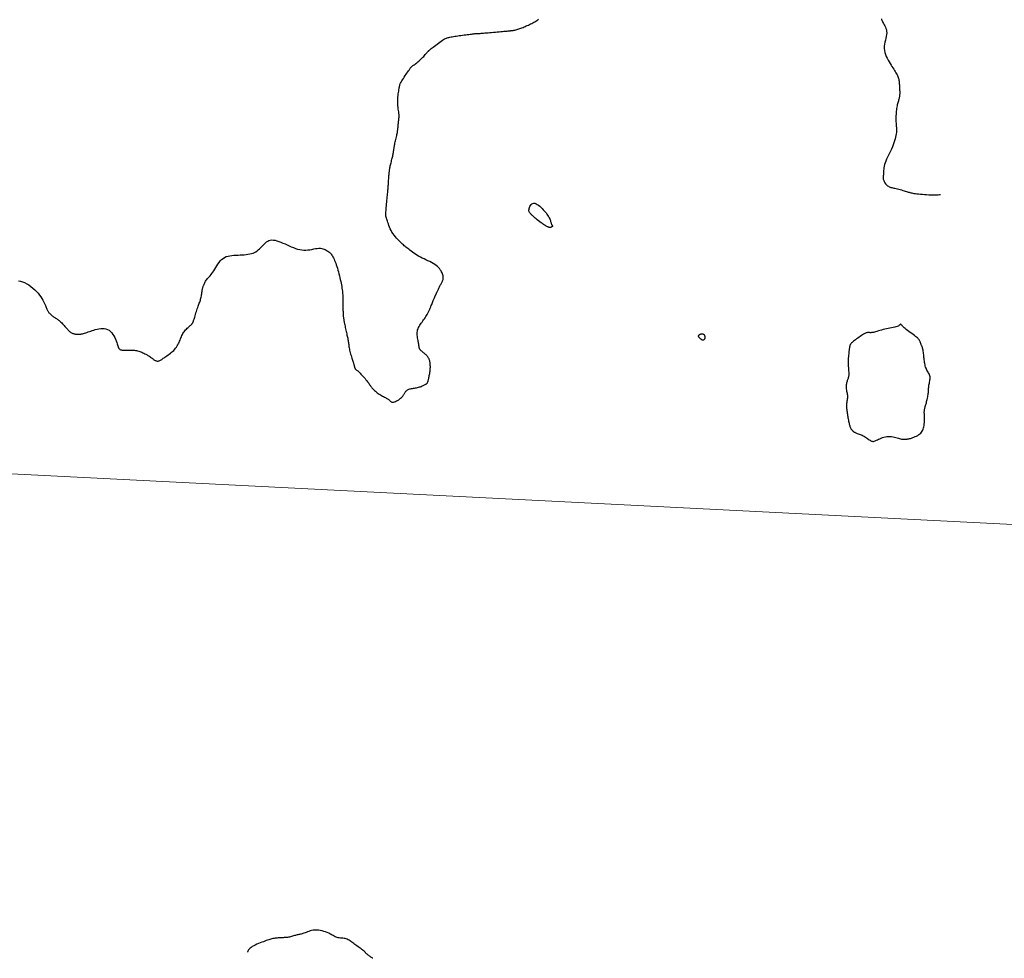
# Model space of a CAD drawing. Header units: millimetres. Extents: x 32690613 to 32693367, y 5343692 to 5344708.
# Tile 616 of 656: x 32692741 to 32692801, y 5344434 to 5344490. Entities that reach past the tile are written whole.
import ezdxf

# ---------------------------------------------------------------- set-up
doc = ezdxf.new("R2010")
doc.units = ezdxf.units.MM
doc.header["$LTSCALE"] = 20
doc.layers.get('0').update_dxf_attribs({"lineweight": 18})
doc.layers.get('Defpoints').update_dxf_attribs({"color": 11, "lineweight": 18})
doc.layers.add('02-DGM_HL_491.50', color=72, linetype='Continuous')
doc.layers.add('02-DGM_HL_492.00', color=82, linetype='Continuous')

# ---------------------------------------------------------------- blocks, each defined once
blk = doc.blocks.new('A$C78070446')
blk.add_line((4469505.561, 5343027.116), (4470255.144, 5342959.865))

msp = doc.modelspace()

# ---------------------------------------------------------------- linework, layer by layer
at = {"layer": '02-DGM_HL_491.50', "elevation": 491.5, "flags": 128}
msp.add_lwpolyline([(32692793.768, 5344490.508), (32692793.786, 5344490.455), (32692793.808, 5344490.4), (32692793.835, 5344490.343), (32692793.866, 5344490.283), (32692793.902, 5344490.22), (32692793.94, 5344490.154), (32692793.978, 5344490.084), (32692794.014, 5344490.009), (32692794.046, 5344489.93), (32692794.071, 5344489.845), (32692794.086, 5344489.755), (32692794.091, 5344489.658), (32692794.082, 5344489.554), (32692794.063, 5344489.445), (32692794.038, 5344489.331), (32692794.01, 5344489.213), (32692793.983, 5344489.091), (32692793.96, 5344488.968), (32692793.946, 5344488.843), (32692793.944, 5344488.718), (32692793.956, 5344488.593), (32692793.982, 5344488.47), (32692794.019, 5344488.349), (32692794.065, 5344488.231), (32692794.118, 5344488.116), (32692794.176, 5344488.005), (32692794.236, 5344487.898), (32692794.297, 5344487.798), (32692794.356, 5344487.703), (32692794.413, 5344487.614), (32692794.467, 5344487.53), (32692794.519, 5344487.452), (32692794.567, 5344487.378), (32692794.611, 5344487.308), (32692794.652, 5344487.242), (32692794.688, 5344487.179), (32692794.719, 5344487.119), (32692794.746, 5344487.062), (32692794.769, 5344487.006), (32692794.788, 5344486.952), (32692794.805, 5344486.898), (32692794.818, 5344486.844), (32692794.829, 5344486.79), (32692794.839, 5344486.735), (32692794.846, 5344486.678), (32692794.853, 5344486.62), (32692794.858, 5344486.56), (32692794.862, 5344486.5), (32692794.866, 5344486.439), (32692794.869, 5344486.377), (32692794.872, 5344486.315), (32692794.874, 5344486.252), (32692794.876, 5344486.19), (32692794.879, 5344486.128), (32692794.88, 5344486.066), (32692794.88, 5344486.006), (32692794.879, 5344485.947), (32692794.877, 5344485.889), (32692794.872, 5344485.833), (32692794.865, 5344485.779), (32692794.855, 5344485.728), (32692794.843, 5344485.678), (32692794.829, 5344485.629), (32692794.814, 5344485.579), (32692794.798, 5344485.528), (32692794.781, 5344485.475), (32692794.764, 5344485.419), (32692794.748, 5344485.358), (32692794.732, 5344485.292), (32692794.717, 5344485.222), (32692794.703, 5344485.147), (32692794.69, 5344485.068), (32692794.679, 5344484.985), (32692794.67, 5344484.9), (32692794.662, 5344484.811), (32692794.656, 5344484.72), (32692794.652, 5344484.628), (32692794.651, 5344484.534), (32692794.65, 5344484.442), (32692794.652, 5344484.352), (32692794.655, 5344484.266), (32692794.659, 5344484.184), (32692794.663, 5344484.109), (32692794.669, 5344484.043), (32692794.674, 5344483.985), (32692794.68, 5344483.933), (32692794.685, 5344483.886), (32692794.688, 5344483.839), (32692794.69, 5344483.791), (32692794.689, 5344483.738), (32692794.685, 5344483.679), (32692794.677, 5344483.609), (32692794.665, 5344483.528), (32692794.649, 5344483.435), (32692794.628, 5344483.333), (32692794.602, 5344483.223), (32692794.571, 5344483.106), (32692794.534, 5344482.984), (32692794.491, 5344482.86), (32692794.442, 5344482.733), (32692794.386, 5344482.606), (32692794.327, 5344482.479), (32692794.265, 5344482.354), (32692794.203, 5344482.23), (32692794.142, 5344482.109), (32692794.086, 5344481.992), (32692794.035, 5344481.878), (32692793.993, 5344481.77), (32692793.96, 5344481.667), (32692793.936, 5344481.57), (32692793.919, 5344481.478), (32692793.909, 5344481.391), (32692793.902, 5344481.31), (32692793.898, 5344481.235), (32692793.896, 5344481.164), (32692793.894, 5344481.099), (32692793.891, 5344481.039), (32692793.887, 5344480.983), (32692793.883, 5344480.931), (32692793.881, 5344480.881), (32692793.882, 5344480.834), (32692793.886, 5344480.787), (32692793.894, 5344480.741), (32692793.908, 5344480.695), (32692793.928, 5344480.647), (32692793.953, 5344480.599), (32692793.984, 5344480.552), (32692794.019, 5344480.506), (32692794.058, 5344480.462), (32692794.101, 5344480.421), (32692794.146, 5344480.384), (32692794.193, 5344480.352), (32692794.242, 5344480.325), (32692794.293, 5344480.303), (32692794.346, 5344480.285), (32692794.402, 5344480.269), (32692794.461, 5344480.254), (32692794.524, 5344480.24), (32692794.592, 5344480.226), (32692794.663, 5344480.21), (32692794.74, 5344480.191), (32692794.82, 5344480.171), (32692794.902, 5344480.149), (32692794.985, 5344480.126), (32692795.066, 5344480.103), (32692795.143, 5344480.08), (32692795.217, 5344480.058), (32692795.284, 5344480.037), (32692795.344, 5344480.018), (32692795.398, 5344480.001), (32692795.449, 5344479.985), (32692795.5, 5344479.971), (32692795.553, 5344479.957), (32692795.61, 5344479.944), (32692795.674, 5344479.931), (32692795.747, 5344479.919), (32692795.831, 5344479.906), (32692795.926, 5344479.894), (32692796.03, 5344479.882), (32692796.142, 5344479.871), (32692796.26, 5344479.861), (32692796.383, 5344479.852), (32692796.511, 5344479.845), (32692796.641, 5344479.84), (32692796.771, 5344479.837), (32692796.899, 5344479.837), (32692797.019, 5344479.837), (32692797.128, 5344479.838), (32692797.22, 5344479.84), (32692797.291, 5344479.842), (32692797.337, 5344479.844), (32692797.354, 5344479.844)], dxfattribs=at)
msp.add_lwpolyline([(32692773.602, 5344477.859), (32692773.585, 5344477.864), (32692773.565, 5344477.871), (32692773.542, 5344477.88), (32692773.514, 5344477.893), (32692773.48, 5344477.909), (32692773.44, 5344477.931), (32692773.392, 5344477.96), (32692773.336, 5344477.995), (32692773.272, 5344478.038), (32692773.201, 5344478.087), (32692773.125, 5344478.141), (32692773.047, 5344478.198), (32692772.97, 5344478.256), (32692772.894, 5344478.314), (32692772.824, 5344478.37), (32692772.76, 5344478.422), (32692772.705, 5344478.469), (32692772.659, 5344478.511), (32692772.619, 5344478.55), (32692772.585, 5344478.584), (32692772.556, 5344478.615), (32692772.531, 5344478.644), (32692772.507, 5344478.67), (32692772.485, 5344478.695), (32692772.464, 5344478.719), (32692772.443, 5344478.742), (32692772.424, 5344478.768), (32692772.409, 5344478.795), (32692772.396, 5344478.826), (32692772.389, 5344478.862), (32692772.387, 5344478.904), (32692772.392, 5344478.952), (32692772.404, 5344479.008), (32692772.423, 5344479.069), (32692772.45, 5344479.13), (32692772.483, 5344479.189), (32692772.524, 5344479.241), (32692772.571, 5344479.284), (32692772.624, 5344479.313), (32692772.683, 5344479.325), (32692772.748, 5344479.318), (32692772.818, 5344479.293), (32692772.891, 5344479.253), (32692772.966, 5344479.201), (32692773.041, 5344479.14), (32692773.115, 5344479.072), (32692773.187, 5344479.002), (32692773.255, 5344478.93), (32692773.317, 5344478.861), (32692773.375, 5344478.794), (32692773.427, 5344478.729), (32692773.475, 5344478.666), (32692773.518, 5344478.605), (32692773.556, 5344478.545), (32692773.59, 5344478.486), (32692773.62, 5344478.428), (32692773.645, 5344478.372), (32692773.667, 5344478.317), (32692773.686, 5344478.264), (32692773.703, 5344478.214), (32692773.717, 5344478.167), (32692773.73, 5344478.125), (32692773.742, 5344478.086), (32692773.754, 5344478.052), (32692773.765, 5344478.024), (32692773.777, 5344478.001), (32692773.787, 5344477.982), (32692773.797, 5344477.967), (32692773.805, 5344477.954), (32692773.81, 5344477.944), (32692773.814, 5344477.935), (32692773.814, 5344477.927), (32692773.812, 5344477.92), (32692773.806, 5344477.913), (32692773.799, 5344477.905), (32692773.789, 5344477.898), (32692773.779, 5344477.892), (32692773.768, 5344477.885), (32692773.757, 5344477.879), (32692773.746, 5344477.873), (32692773.737, 5344477.867), (32692773.728, 5344477.861), (32692773.72, 5344477.856), (32692773.712, 5344477.851), (32692773.705, 5344477.847), (32692773.698, 5344477.843), (32692773.691, 5344477.841), (32692773.684, 5344477.839), (32692773.677, 5344477.839), (32692773.67, 5344477.839), (32692773.661, 5344477.841), (32692773.652, 5344477.843), (32692773.642, 5344477.846), (32692773.63, 5344477.85), (32692773.617, 5344477.854)], close=True, dxfattribs=at)
at = {"layer": '02-DGM_HL_492.00', "elevation": 492, "flags": 128}
for points in [[(32692741.413, 5344474.616), (32692741.539, 5344474.591), (32692741.665, 5344474.554), (32692741.792, 5344474.504), (32692741.92, 5344474.439), (32692742.046, 5344474.361), (32692742.17, 5344474.272), (32692742.29, 5344474.175), (32692742.404, 5344474.071), (32692742.511, 5344473.964), (32692742.61, 5344473.855), (32692742.698, 5344473.747), (32692742.774, 5344473.643), (32692742.84, 5344473.543), (32692742.896, 5344473.447), (32692742.944, 5344473.356), (32692742.984, 5344473.27), (32692743.018, 5344473.191), (32692743.047, 5344473.119), (32692743.072, 5344473.053), (32692743.094, 5344472.995), (32692743.114, 5344472.944), (32692743.133, 5344472.898), (32692743.151, 5344472.856), (32692743.17, 5344472.818), (32692743.19, 5344472.782), (32692743.213, 5344472.747), (32692743.238, 5344472.712), (32692743.268, 5344472.676), (32692743.3, 5344472.64), (32692743.336, 5344472.603), (32692743.374, 5344472.566), (32692743.414, 5344472.531), (32692743.456, 5344472.496), (32692743.498, 5344472.463), (32692743.541, 5344472.432), (32692743.584, 5344472.404), (32692743.627, 5344472.377), (32692743.67, 5344472.351), (32692743.714, 5344472.324), (32692743.758, 5344472.296), (32692743.803, 5344472.266), (32692743.848, 5344472.233), (32692743.895, 5344472.196), (32692743.943, 5344472.154), (32692743.992, 5344472.107), (32692744.041, 5344472.057), (32692744.09, 5344472.005), (32692744.139, 5344471.952), (32692744.187, 5344471.898), (32692744.233, 5344471.845), (32692744.278, 5344471.794), (32692744.32, 5344471.745), (32692744.361, 5344471.698), (32692744.401, 5344471.655), (32692744.439, 5344471.614), (32692744.477, 5344471.576), (32692744.514, 5344471.542), (32692744.552, 5344471.511), (32692744.59, 5344471.484), (32692744.629, 5344471.461), (32692744.669, 5344471.441), (32692744.71, 5344471.424), (32692744.752, 5344471.41), (32692744.795, 5344471.399), (32692744.84, 5344471.39), (32692744.885, 5344471.383), (32692744.933, 5344471.379), (32692744.981, 5344471.375), (32692745.031, 5344471.374), (32692745.083, 5344471.374), (32692745.136, 5344471.377), (32692745.191, 5344471.383), (32692745.248, 5344471.391), (32692745.307, 5344471.403), (32692745.368, 5344471.418), (32692745.431, 5344471.436), (32692745.497, 5344471.458), (32692745.566, 5344471.482), (32692745.638, 5344471.509), (32692745.716, 5344471.537), (32692745.798, 5344471.567), (32692745.885, 5344471.597), (32692745.979, 5344471.627), (32692746.079, 5344471.658), (32692746.185, 5344471.685), (32692746.293, 5344471.708), (32692746.403, 5344471.723), (32692746.513, 5344471.729), (32692746.621, 5344471.723), (32692746.725, 5344471.702), (32692746.824, 5344471.665), (32692746.916, 5344471.61), (32692747.001, 5344471.539), (32692747.078, 5344471.456), (32692747.148, 5344471.363), (32692747.211, 5344471.265), (32692747.265, 5344471.164), (32692747.312, 5344471.064), (32692747.351, 5344470.969), (32692747.382, 5344470.88), (32692747.407, 5344470.799), (32692747.428, 5344470.725), (32692747.447, 5344470.66), (32692747.465, 5344470.602), (32692747.485, 5344470.552), (32692747.508, 5344470.51), (32692747.537, 5344470.476), (32692747.573, 5344470.449), (32692747.616, 5344470.43), (32692747.664, 5344470.417), (32692747.717, 5344470.41), (32692747.774, 5344470.406), (32692747.833, 5344470.405), (32692747.895, 5344470.406), (32692747.957, 5344470.409), (32692748.019, 5344470.411), (32692748.082, 5344470.413), (32692748.144, 5344470.414), (32692748.207, 5344470.415), (32692748.269, 5344470.414), (32692748.332, 5344470.411), (32692748.395, 5344470.407), (32692748.458, 5344470.4), (32692748.521, 5344470.391), (32692748.584, 5344470.379), (32692748.647, 5344470.365), (32692748.71, 5344470.348), (32692748.773, 5344470.328), (32692748.837, 5344470.306), (32692748.9, 5344470.281), (32692748.964, 5344470.253), (32692749.027, 5344470.223), (32692749.091, 5344470.191), (32692749.153, 5344470.157), (32692749.214, 5344470.122), (32692749.273, 5344470.087), (32692749.329, 5344470.051), (32692749.383, 5344470.015), (32692749.433, 5344469.98), (32692749.479, 5344469.946), (32692749.522, 5344469.913), (32692749.562, 5344469.883), (32692749.6, 5344469.854), (32692749.635, 5344469.828), (32692749.669, 5344469.805), (32692749.701, 5344469.785), (32692749.733, 5344469.769), (32692749.765, 5344469.757), (32692749.797, 5344469.748), (32692749.829, 5344469.743), (32692749.861, 5344469.743), (32692749.894, 5344469.746), (32692749.927, 5344469.753), (32692749.962, 5344469.764), (32692749.997, 5344469.779), (32692750.033, 5344469.798), (32692750.072, 5344469.821), (32692750.112, 5344469.847), (32692750.155, 5344469.877), (32692750.201, 5344469.91), (32692750.25, 5344469.946), (32692750.304, 5344469.985), (32692750.363, 5344470.027), (32692750.426, 5344470.071), (32692750.493, 5344470.118), (32692750.562, 5344470.168), (32692750.632, 5344470.22), (32692750.702, 5344470.275), (32692750.77, 5344470.333), (32692750.836, 5344470.393), (32692750.896, 5344470.457), (32692750.951, 5344470.523), (32692751.001, 5344470.591), (32692751.046, 5344470.662), (32692751.087, 5344470.733), (32692751.124, 5344470.805), (32692751.158, 5344470.877), (32692751.189, 5344470.949), (32692751.219, 5344471.02), (32692751.247, 5344471.089), (32692751.274, 5344471.156), (32692751.301, 5344471.222), (32692751.329, 5344471.286), (32692751.359, 5344471.349), (32692751.391, 5344471.409), (32692751.427, 5344471.468), (32692751.466, 5344471.526), (32692751.51, 5344471.581), (32692751.557, 5344471.634), (32692751.606, 5344471.685), (32692751.656, 5344471.734), (32692751.706, 5344471.779), (32692751.753, 5344471.821), (32692751.797, 5344471.86), (32692751.837, 5344471.894), (32692751.871, 5344471.925), (32692751.9, 5344471.952), (32692751.924, 5344471.977), (32692751.944, 5344471.999), (32692751.961, 5344472.019), (32692751.975, 5344472.038), (32692751.987, 5344472.056), (32692751.997, 5344472.074), (32692752.006, 5344472.094), (32692752.015, 5344472.115), (32692752.024, 5344472.139), (32692752.034, 5344472.167), (32692752.044, 5344472.201), (32692752.057, 5344472.242), (32692752.071, 5344472.291), (32692752.088, 5344472.349), (32692752.108, 5344472.417), (32692752.13, 5344472.494), (32692752.155, 5344472.576), (32692752.181, 5344472.662), (32692752.208, 5344472.75), (32692752.235, 5344472.837), (32692752.263, 5344472.921), (32692752.29, 5344473), (32692752.317, 5344473.072), (32692752.342, 5344473.138), (32692752.366, 5344473.2), (32692752.389, 5344473.258), (32692752.411, 5344473.315), (32692752.431, 5344473.372), (32692752.45, 5344473.431), (32692752.468, 5344473.492), (32692752.483, 5344473.557), (32692752.498, 5344473.625), (32692752.511, 5344473.695), (32692752.523, 5344473.764), (32692752.534, 5344473.833), (32692752.544, 5344473.898), (32692752.553, 5344473.96), (32692752.562, 5344474.015), (32692752.571, 5344474.064), (32692752.579, 5344474.107), (32692752.587, 5344474.146), (32692752.596, 5344474.181), (32692752.606, 5344474.215), (32692752.616, 5344474.249), (32692752.628, 5344474.283), (32692752.641, 5344474.319), (32692752.656, 5344474.359), (32692752.674, 5344474.402), (32692752.693, 5344474.448), (32692752.716, 5344474.496), (32692752.743, 5344474.545), (32692752.772, 5344474.596), (32692752.807, 5344474.648), (32692752.845, 5344474.701), (32692752.888, 5344474.753), (32692752.936, 5344474.807), (32692752.987, 5344474.863), (32692753.041, 5344474.923), (32692753.097, 5344474.987), (32692753.155, 5344475.057), (32692753.214, 5344475.134), (32692753.273, 5344475.22), (32692753.332, 5344475.314), (32692753.392, 5344475.414), (32692753.454, 5344475.518), (32692753.518, 5344475.621), (32692753.587, 5344475.722), (32692753.66, 5344475.817), (32692753.74, 5344475.902), (32692753.827, 5344475.975), (32692753.923, 5344476.034), (32692754.025, 5344476.079), (32692754.134, 5344476.113), (32692754.248, 5344476.138), (32692754.367, 5344476.154), (32692754.488, 5344476.165), (32692754.612, 5344476.172), (32692754.737, 5344476.178), (32692754.862, 5344476.183), (32692754.985, 5344476.189), (32692755.107, 5344476.197), (32692755.226, 5344476.207), (32692755.34, 5344476.222), (32692755.45, 5344476.241), (32692755.553, 5344476.265), (32692755.65, 5344476.297), (32692755.738, 5344476.335), (32692755.82, 5344476.38), (32692755.895, 5344476.431), (32692755.965, 5344476.486), (32692756.032, 5344476.545), (32692756.095, 5344476.607), (32692756.156, 5344476.671), (32692756.216, 5344476.736), (32692756.276, 5344476.8), (32692756.338, 5344476.863), (32692756.401, 5344476.922), (32692756.467, 5344476.975), (32692756.538, 5344477.02), (32692756.614, 5344477.056), (32692756.696, 5344477.081), (32692756.786, 5344477.092), (32692756.884, 5344477.088), (32692756.989, 5344477.071), (32692757.1, 5344477.042), (32692757.217, 5344477.004), (32692757.338, 5344476.958), (32692757.462, 5344476.907), (32692757.588, 5344476.852), (32692757.715, 5344476.794), (32692757.842, 5344476.737), (32692757.97, 5344476.681), (32692758.097, 5344476.629), (32692758.224, 5344476.581), (32692758.35, 5344476.54), (32692758.477, 5344476.508), (32692758.603, 5344476.484), (32692758.728, 5344476.473), (32692758.853, 5344476.473), (32692758.977, 5344476.484), (32692759.098, 5344476.501), (32692759.216, 5344476.523), (32692759.331, 5344476.546), (32692759.44, 5344476.567), (32692759.544, 5344476.583), (32692759.641, 5344476.592), (32692759.731, 5344476.59), (32692759.814, 5344476.58), (32692759.891, 5344476.561), (32692759.961, 5344476.536), (32692760.026, 5344476.507), (32692760.085, 5344476.474), (32692760.14, 5344476.44), (32692760.19, 5344476.405), (32692760.237, 5344476.37), (32692760.28, 5344476.336), (32692760.32, 5344476.301), (32692760.358, 5344476.263), (32692760.393, 5344476.223), (32692760.428, 5344476.177), (32692760.462, 5344476.127), (32692760.495, 5344476.069), (32692760.529, 5344476.004), (32692760.563, 5344475.932), (32692760.597, 5344475.852), (32692760.631, 5344475.767), (32692760.665, 5344475.675), (32692760.699, 5344475.579), (32692760.732, 5344475.477), (32692760.765, 5344475.371), (32692760.797, 5344475.261), (32692760.828, 5344475.148), (32692760.858, 5344475.033), (32692760.887, 5344474.917), (32692760.915, 5344474.802), (32692760.941, 5344474.687), (32692760.965, 5344474.575), (32692760.987, 5344474.466), (32692761.007, 5344474.361), (32692761.025, 5344474.26), (32692761.041, 5344474.165), (32692761.055, 5344474.074), (32692761.067, 5344473.989), (32692761.076, 5344473.911), (32692761.084, 5344473.838), (32692761.089, 5344473.772), (32692761.093, 5344473.713), (32692761.094, 5344473.659), (32692761.095, 5344473.608), (32692761.094, 5344473.559), (32692761.093, 5344473.51), (32692761.092, 5344473.458), (32692761.091, 5344473.402), (32692761.09, 5344473.341), (32692761.091, 5344473.272), (32692761.092, 5344473.198), (32692761.094, 5344473.12), (32692761.096, 5344473.04), (32692761.098, 5344472.96), (32692761.101, 5344472.883), (32692761.104, 5344472.811), (32692761.107, 5344472.744), (32692761.109, 5344472.686), (32692761.111, 5344472.635), (32692761.113, 5344472.59), (32692761.115, 5344472.55), (32692761.117, 5344472.514), (32692761.12, 5344472.48), (32692761.123, 5344472.448), (32692761.126, 5344472.417), (32692761.13, 5344472.385), (32692761.135, 5344472.352), (32692761.141, 5344472.317), (32692761.148, 5344472.278), (32692761.156, 5344472.236), (32692761.165, 5344472.189), (32692761.175, 5344472.137), (32692761.186, 5344472.078), (32692761.199, 5344472.012), (32692761.213, 5344471.941), (32692761.228, 5344471.866), (32692761.243, 5344471.787), (32692761.26, 5344471.707), (32692761.277, 5344471.626), (32692761.294, 5344471.546), (32692761.311, 5344471.469), (32692761.328, 5344471.394), (32692761.345, 5344471.323), (32692761.361, 5344471.254), (32692761.377, 5344471.188), (32692761.391, 5344471.123), (32692761.405, 5344471.06), (32692761.417, 5344470.997), (32692761.427, 5344470.935), (32692761.436, 5344470.873), (32692761.444, 5344470.81), (32692761.451, 5344470.746), (32692761.459, 5344470.681), (32692761.467, 5344470.614), (32692761.478, 5344470.546), (32692761.49, 5344470.474), (32692761.505, 5344470.4), (32692761.524, 5344470.322), (32692761.546, 5344470.242), (32692761.57, 5344470.162), (32692761.595, 5344470.082), (32692761.62, 5344470.004), (32692761.645, 5344469.929), (32692761.669, 5344469.858), (32692761.691, 5344469.793), (32692761.709, 5344469.734), (32692761.726, 5344469.682), (32692761.74, 5344469.636), (32692761.752, 5344469.594), (32692761.762, 5344469.557), (32692761.77, 5344469.523), (32692761.778, 5344469.491), (32692761.785, 5344469.462), (32692761.791, 5344469.434), (32692761.797, 5344469.407), (32692761.803, 5344469.382), (32692761.81, 5344469.358), (32692761.818, 5344469.336), (32692761.827, 5344469.314), (32692761.838, 5344469.294), (32692761.851, 5344469.275), (32692761.866, 5344469.257), (32692761.885, 5344469.24), (32692761.907, 5344469.22), (32692761.933, 5344469.199), (32692761.963, 5344469.173), (32692761.998, 5344469.143), (32692762.039, 5344469.106), (32692762.086, 5344469.061), (32692762.139, 5344469.008), (32692762.197, 5344468.948), (32692762.258, 5344468.883), (32692762.321, 5344468.815), (32692762.383, 5344468.745), (32692762.443, 5344468.676), (32692762.499, 5344468.609), (32692762.55, 5344468.547), (32692762.594, 5344468.491), (32692762.632, 5344468.44), (32692762.665, 5344468.394), (32692762.695, 5344468.351), (32692762.722, 5344468.311), (32692762.748, 5344468.272), (32692762.773, 5344468.235), (32692762.8, 5344468.197), (32692762.829, 5344468.159), (32692762.86, 5344468.119), (32692762.894, 5344468.079), (32692762.932, 5344468.038), (32692762.973, 5344467.996), (32692763.018, 5344467.954), (32692763.067, 5344467.912), (32692763.121, 5344467.869), (32692763.18, 5344467.826), (32692763.243, 5344467.783), (32692763.308, 5344467.741), (32692763.374, 5344467.7), (32692763.44, 5344467.661), (32692763.504, 5344467.623), (32692763.566, 5344467.589), (32692763.623, 5344467.557), (32692763.675, 5344467.528), (32692763.722, 5344467.502), (32692763.765, 5344467.478), (32692763.803, 5344467.456), (32692763.838, 5344467.434), (32692763.87, 5344467.413), (32692763.899, 5344467.391), (32692763.926, 5344467.368), (32692763.951, 5344467.343), (32692763.976, 5344467.318), (32692764.001, 5344467.294), (32692764.029, 5344467.274), (32692764.059, 5344467.257), (32692764.093, 5344467.246), (32692764.133, 5344467.243), (32692764.18, 5344467.249), (32692764.234, 5344467.265), (32692764.293, 5344467.29), (32692764.356, 5344467.322), (32692764.421, 5344467.36), (32692764.484, 5344467.401), (32692764.546, 5344467.445), (32692764.602, 5344467.49), (32692764.651, 5344467.533), (32692764.692, 5344467.574), (32692764.726, 5344467.613), (32692764.753, 5344467.65), (32692764.776, 5344467.685), (32692764.795, 5344467.719), (32692764.813, 5344467.752), (32692764.83, 5344467.784), (32692764.849, 5344467.816), (32692764.87, 5344467.848), (32692764.893, 5344467.88), (32692764.92, 5344467.91), (32692764.95, 5344467.94), (32692764.983, 5344467.967), (32692765.02, 5344467.993), (32692765.06, 5344468.015), (32692765.104, 5344468.035), (32692765.152, 5344468.05), (32692765.204, 5344468.063), (32692765.259, 5344468.074), (32692765.316, 5344468.083), (32692765.375, 5344468.091), (32692765.436, 5344468.1), (32692765.498, 5344468.11), (32692765.56, 5344468.122), (32692765.621, 5344468.136), (32692765.683, 5344468.152), (32692765.743, 5344468.17), (32692765.801, 5344468.19), (32692765.857, 5344468.21), (32692765.91, 5344468.231), (32692765.959, 5344468.252), (32692766.004, 5344468.273), (32692766.045, 5344468.293), (32692766.081, 5344468.312), (32692766.113, 5344468.332), (32692766.142, 5344468.351), (32692766.167, 5344468.37), (32692766.188, 5344468.39), (32692766.207, 5344468.41), (32692766.223, 5344468.431), (32692766.237, 5344468.453), (32692766.248, 5344468.477), (32692766.259, 5344468.503), (32692766.268, 5344468.532), (32692766.277, 5344468.564), (32692766.286, 5344468.601), (32692766.295, 5344468.643), (32692766.305, 5344468.69), (32692766.316, 5344468.744), (32692766.328, 5344468.802), (32692766.34, 5344468.865), (32692766.353, 5344468.93), (32692766.365, 5344468.997), (32692766.376, 5344469.064), (32692766.385, 5344469.13), (32692766.393, 5344469.194), (32692766.399, 5344469.255), (32692766.403, 5344469.314), (32692766.405, 5344469.369), (32692766.405, 5344469.422), (32692766.403, 5344469.474), (32692766.4, 5344469.523), (32692766.396, 5344469.57), (32692766.391, 5344469.617), (32692766.384, 5344469.662), (32692766.376, 5344469.706), (32692766.367, 5344469.749), (32692766.355, 5344469.792), (32692766.34, 5344469.834), (32692766.323, 5344469.875), (32692766.302, 5344469.916), (32692766.277, 5344469.957), (32692766.249, 5344469.997), (32692766.217, 5344470.037), (32692766.182, 5344470.076), (32692766.146, 5344470.114), (32692766.109, 5344470.151), (32692766.071, 5344470.185), (32692766.035, 5344470.217), (32692765.999, 5344470.246), (32692765.966, 5344470.273), (32692765.935, 5344470.296), (32692765.906, 5344470.318), (32692765.879, 5344470.339), (32692765.855, 5344470.358), (32692765.833, 5344470.377), (32692765.813, 5344470.396), (32692765.795, 5344470.416), (32692765.78, 5344470.437), (32692765.767, 5344470.459), (32692765.755, 5344470.482), (32692765.746, 5344470.506), (32692765.738, 5344470.53), (32692765.731, 5344470.556), (32692765.726, 5344470.583), (32692765.721, 5344470.611), (32692765.717, 5344470.639), (32692765.713, 5344470.669), (32692765.71, 5344470.702), (32692765.705, 5344470.738), (32692765.7, 5344470.779), (32692765.694, 5344470.824), (32692765.685, 5344470.876), (32692765.675, 5344470.934), (32692765.662, 5344471), (32692765.648, 5344471.072), (32692765.634, 5344471.149), (32692765.622, 5344471.229), (32692765.612, 5344471.312), (32692765.608, 5344471.395), (32692765.609, 5344471.477), (32692765.617, 5344471.557), (32692765.634, 5344471.634), (32692765.658, 5344471.708), (32692765.689, 5344471.779), (32692765.726, 5344471.848), (32692765.766, 5344471.915), (32692765.811, 5344471.981), (32692765.857, 5344472.046), (32692765.904, 5344472.111), (32692765.952, 5344472.175), (32692765.999, 5344472.24), (32692766.045, 5344472.305), (32692766.091, 5344472.372), (32692766.136, 5344472.439), (32692766.179, 5344472.508), (32692766.221, 5344472.579), (32692766.261, 5344472.653), (32692766.299, 5344472.728), (32692766.334, 5344472.805), (32692766.368, 5344472.883), (32692766.4, 5344472.96), (32692766.43, 5344473.036), (32692766.458, 5344473.11), (32692766.485, 5344473.18), (32692766.51, 5344473.246), (32692766.534, 5344473.307), (32692766.557, 5344473.363), (32692766.578, 5344473.414), (32692766.598, 5344473.46), (32692766.616, 5344473.502), (32692766.632, 5344473.54), (32692766.648, 5344473.574), (32692766.661, 5344473.604), (32692766.673, 5344473.631), (32692766.684, 5344473.655), (32692766.694, 5344473.676), (32692766.703, 5344473.696), (32692766.711, 5344473.715), (32692766.72, 5344473.734), (32692766.729, 5344473.754), (32692766.738, 5344473.774), (32692766.748, 5344473.796), (32692766.759, 5344473.82), (32692766.771, 5344473.847), (32692766.784, 5344473.875), (32692766.798, 5344473.907), (32692766.814, 5344473.941), (32692766.83, 5344473.979), (32692766.849, 5344474.019), (32692766.869, 5344474.063), (32692766.89, 5344474.11), (32692766.912, 5344474.159), (32692766.936, 5344474.208), (32692766.959, 5344474.257), (32692766.983, 5344474.306), (32692767.007, 5344474.353), (32692767.031, 5344474.397), (32692767.054, 5344474.438), (32692767.076, 5344474.476), (32692767.097, 5344474.513), (32692767.116, 5344474.548), (32692767.134, 5344474.582), (32692767.15, 5344474.617), (32692767.164, 5344474.654), (32692767.175, 5344474.692), (32692767.183, 5344474.732), (32692767.188, 5344474.776), (32692767.189, 5344474.822), (32692767.185, 5344474.871), (32692767.177, 5344474.922), (32692767.165, 5344474.976), (32692767.146, 5344475.034), (32692767.122, 5344475.094), (32692767.091, 5344475.156), (32692767.054, 5344475.221), (32692767.009, 5344475.288), (32692766.957, 5344475.354), (32692766.898, 5344475.421), (32692766.83, 5344475.487), (32692766.753, 5344475.551), (32692766.668, 5344475.612), (32692766.574, 5344475.671), (32692766.472, 5344475.727), (32692766.364, 5344475.782), (32692766.253, 5344475.835), (32692766.139, 5344475.888), (32692766.024, 5344475.942), (32692765.911, 5344475.997), (32692765.8, 5344476.054), (32692765.694, 5344476.113), (32692765.592, 5344476.175), (32692765.496, 5344476.237), (32692765.405, 5344476.299), (32692765.319, 5344476.36), (32692765.239, 5344476.419), (32692765.165, 5344476.475), (32692765.098, 5344476.527), (32692765.036, 5344476.574), (32692764.98, 5344476.618), (32692764.926, 5344476.66), (32692764.874, 5344476.702), (32692764.822, 5344476.745), (32692764.769, 5344476.792), (32692764.712, 5344476.842), (32692764.651, 5344476.899), (32692764.584, 5344476.962), (32692764.511, 5344477.033), (32692764.437, 5344477.11), (32692764.36, 5344477.193), (32692764.285, 5344477.28), (32692764.211, 5344477.373), (32692764.142, 5344477.469), (32692764.078, 5344477.568), (32692764.022, 5344477.67), (32692763.972, 5344477.773), (32692763.928, 5344477.874), (32692763.891, 5344477.973), (32692763.858, 5344478.066), (32692763.831, 5344478.153), (32692763.807, 5344478.232), (32692763.786, 5344478.299), (32692763.769, 5344478.355), (32692763.754, 5344478.4), (32692763.742, 5344478.435), (32692763.731, 5344478.463), (32692763.723, 5344478.483), (32692763.716, 5344478.499), (32692763.711, 5344478.511), (32692763.706, 5344478.52), (32692763.703, 5344478.529), (32692763.7, 5344478.539), (32692763.699, 5344478.551), (32692763.698, 5344478.569), (32692763.699, 5344478.593), (32692763.7, 5344478.626), (32692763.703, 5344478.67), (32692763.706, 5344478.725), (32692763.711, 5344478.795), (32692763.717, 5344478.877), (32692763.724, 5344478.968), (32692763.732, 5344479.067), (32692763.74, 5344479.172), (32692763.749, 5344479.279), (32692763.759, 5344479.388), (32692763.768, 5344479.496), (32692763.778, 5344479.6), (32692763.788, 5344479.7), (32692763.798, 5344479.796), (32692763.807, 5344479.887), (32692763.816, 5344479.972), (32692763.824, 5344480.052), (32692763.832, 5344480.125), (32692763.838, 5344480.192), (32692763.843, 5344480.251), (32692763.848, 5344480.305), (32692763.851, 5344480.354), (32692763.854, 5344480.402), (32692763.857, 5344480.448), (32692763.859, 5344480.496), (32692763.862, 5344480.546), (32692763.865, 5344480.6), (32692763.869, 5344480.66), (32692763.873, 5344480.725), (32692763.877, 5344480.793), (32692763.882, 5344480.863), (32692763.887, 5344480.933), (32692763.893, 5344481.003), (32692763.899, 5344481.071), (32692763.905, 5344481.136), (32692763.911, 5344481.197), (32692763.918, 5344481.254), (32692763.925, 5344481.309), (32692763.933, 5344481.362), (32692763.942, 5344481.416), (32692763.952, 5344481.47), (32692763.963, 5344481.526), (32692763.976, 5344481.585), (32692763.99, 5344481.648), (32692764.006, 5344481.714), (32692764.023, 5344481.782), (32692764.04, 5344481.851), (32692764.057, 5344481.921), (32692764.074, 5344481.99), (32692764.091, 5344482.057), (32692764.106, 5344482.122), (32692764.12, 5344482.183), (32692764.132, 5344482.241), (32692764.143, 5344482.296), (32692764.153, 5344482.348), (32692764.162, 5344482.398), (32692764.17, 5344482.444), (32692764.177, 5344482.489), (32692764.183, 5344482.531), (32692764.189, 5344482.572), (32692764.194, 5344482.612), (32692764.2, 5344482.652), (32692764.206, 5344482.694), (32692764.213, 5344482.739), (32692764.221, 5344482.787), (32692764.231, 5344482.84), (32692764.243, 5344482.9), (32692764.258, 5344482.967), (32692764.274, 5344483.039), (32692764.292, 5344483.115), (32692764.311, 5344483.193), (32692764.33, 5344483.271), (32692764.348, 5344483.349), (32692764.365, 5344483.423), (32692764.38, 5344483.493), (32692764.393, 5344483.558), (32692764.404, 5344483.617), (32692764.414, 5344483.672), (32692764.421, 5344483.725), (32692764.428, 5344483.777), (32692764.434, 5344483.829), (32692764.439, 5344483.883), (32692764.445, 5344483.94), (32692764.45, 5344484), (32692764.456, 5344484.062), (32692764.461, 5344484.126), (32692764.467, 5344484.189), (32692764.472, 5344484.25), (32692764.477, 5344484.308), (32692764.483, 5344484.36), (32692764.487, 5344484.406), (32692764.492, 5344484.444), (32692764.496, 5344484.475), (32692764.5, 5344484.499), (32692764.503, 5344484.519), (32692764.506, 5344484.535), (32692764.509, 5344484.549), (32692764.511, 5344484.56), (32692764.513, 5344484.571), (32692764.514, 5344484.583), (32692764.515, 5344484.597), (32692764.515, 5344484.614), (32692764.514, 5344484.636), (32692764.512, 5344484.664), (32692764.508, 5344484.7), (32692764.502, 5344484.746), (32692764.494, 5344484.802), (32692764.485, 5344484.87), (32692764.474, 5344484.949), (32692764.462, 5344485.036), (32692764.451, 5344485.131), (32692764.441, 5344485.231), (32692764.434, 5344485.336), (32692764.429, 5344485.442), (32692764.428, 5344485.549), (32692764.431, 5344485.655), (32692764.438, 5344485.758), (32692764.448, 5344485.859), (32692764.46, 5344485.955), (32692764.473, 5344486.045), (32692764.487, 5344486.129), (32692764.499, 5344486.206), (32692764.51, 5344486.273), (32692764.52, 5344486.332), (32692764.528, 5344486.383), (32692764.536, 5344486.429), (32692764.546, 5344486.473), (32692764.56, 5344486.517), (32692764.578, 5344486.563), (32692764.602, 5344486.615), (32692764.633, 5344486.674), (32692764.673, 5344486.741), (32692764.719, 5344486.817), (32692764.771, 5344486.897), (32692764.826, 5344486.98), (32692764.881, 5344487.063), (32692764.936, 5344487.144), (32692764.988, 5344487.219), (32692765.035, 5344487.288), (32692765.076, 5344487.348), (32692765.111, 5344487.399), (32692765.14, 5344487.442), (32692765.164, 5344487.477), (32692765.185, 5344487.507), (32692765.202, 5344487.532), (32692765.217, 5344487.552), (32692765.23, 5344487.568), (32692765.241, 5344487.582), (32692765.253, 5344487.594), (32692765.265, 5344487.606), (32692765.279, 5344487.619), (32692765.297, 5344487.632), (32692765.32, 5344487.649), (32692765.348, 5344487.669), (32692765.383, 5344487.694), (32692765.425, 5344487.725), (32692765.474, 5344487.761), (32692765.529, 5344487.801), (32692765.587, 5344487.846), (32692765.648, 5344487.895), (32692765.711, 5344487.947), (32692765.773, 5344488.001), (32692765.835, 5344488.058), (32692765.894, 5344488.116), (32692765.95, 5344488.174), (32692766.003, 5344488.232), (32692766.052, 5344488.288), (32692766.097, 5344488.341), (32692766.138, 5344488.39), (32692766.174, 5344488.433), (32692766.205, 5344488.471), (32692766.231, 5344488.501), (32692766.252, 5344488.525), (32692766.269, 5344488.544), (32692766.283, 5344488.557), (32692766.294, 5344488.568), (32692766.303, 5344488.576), (32692766.311, 5344488.582), (32692766.319, 5344488.588), (32692766.327, 5344488.594), (32692766.337, 5344488.602), (32692766.349, 5344488.612), (32692766.367, 5344488.626), (32692766.391, 5344488.645), (32692766.422, 5344488.67), (32692766.463, 5344488.703), (32692766.514, 5344488.744), (32692766.577, 5344488.794), (32692766.65, 5344488.851), (32692766.73, 5344488.913), (32692766.814, 5344488.977), (32692766.899, 5344489.042), (32692766.984, 5344489.104), (32692767.066, 5344489.162), (32692767.141, 5344489.213), (32692767.208, 5344489.256), (32692767.269, 5344489.29), (32692767.325, 5344489.318), (32692767.377, 5344489.34), (32692767.429, 5344489.357), (32692767.481, 5344489.372), (32692767.536, 5344489.385), (32692767.595, 5344489.397), (32692767.66, 5344489.409), (32692767.731, 5344489.422), (32692767.807, 5344489.435), (32692767.889, 5344489.449), (32692767.974, 5344489.463), (32692768.064, 5344489.477), (32692768.157, 5344489.491), (32692768.253, 5344489.505), (32692768.352, 5344489.518), (32692768.451, 5344489.532), (32692768.549, 5344489.544), (32692768.645, 5344489.557), (32692768.736, 5344489.568), (32692768.821, 5344489.578), (32692768.899, 5344489.587), (32692768.966, 5344489.595), (32692769.023, 5344489.601), (32692769.07, 5344489.606), (32692769.109, 5344489.61), (32692769.14, 5344489.612), (32692769.166, 5344489.614), (32692769.187, 5344489.616), (32692769.206, 5344489.616), (32692769.223, 5344489.617), (32692769.24, 5344489.618), (32692769.259, 5344489.619), (32692769.281, 5344489.62), (32692769.306, 5344489.621), (32692769.338, 5344489.623), (32692769.376, 5344489.626), (32692769.423, 5344489.63), (32692769.48, 5344489.634), (32692769.548, 5344489.64), (32692769.626, 5344489.646), (32692769.713, 5344489.653), (32692769.807, 5344489.661), (32692769.908, 5344489.67), (32692770.013, 5344489.679), (32692770.123, 5344489.689), (32692770.235, 5344489.698), (32692770.349, 5344489.708), (32692770.461, 5344489.718), (32692770.572, 5344489.728), (32692770.678, 5344489.737), (32692770.777, 5344489.745), (32692770.869, 5344489.753), (32692770.95, 5344489.76), (32692771.019, 5344489.766), (32692771.074, 5344489.771), (32692771.119, 5344489.775), (32692771.154, 5344489.778), (32692771.184, 5344489.78), (32692771.21, 5344489.783), (32692771.235, 5344489.786), (32692771.262, 5344489.789), (32692771.293, 5344489.793), (32692771.33, 5344489.798), (32692771.374, 5344489.804), (32692771.423, 5344489.812), (32692771.476, 5344489.821), (32692771.533, 5344489.832), (32692771.592, 5344489.844), (32692771.653, 5344489.859), (32692771.715, 5344489.876), (32692771.777, 5344489.895), (32692771.839, 5344489.916), (32692771.901, 5344489.94), (32692771.963, 5344489.964), (32692772.026, 5344489.991), (32692772.09, 5344490.018), (32692772.154, 5344490.046), (32692772.219, 5344490.076), (32692772.286, 5344490.105), (32692772.353, 5344490.135), (32692772.42, 5344490.166), (32692772.487, 5344490.198), (32692772.554, 5344490.231), (32692772.619, 5344490.265), (32692772.683, 5344490.299), (32692772.745, 5344490.336), (32692772.805, 5344490.373), (32692772.863, 5344490.411), (32692772.918, 5344490.449), (32692772.97, 5344490.486)], [(32692762.919, 5344433.503), (32692762.913, 5344433.507), (32692762.894, 5344433.518), (32692762.867, 5344433.535), (32692762.832, 5344433.557), (32692762.793, 5344433.582), (32692762.751, 5344433.609), (32692762.708, 5344433.638), (32692762.667, 5344433.668), (32692762.63, 5344433.697), (32692762.597, 5344433.725), (32692762.567, 5344433.752), (32692762.541, 5344433.777), (32692762.517, 5344433.801), (32692762.497, 5344433.824), (32692762.479, 5344433.844), (32692762.463, 5344433.862), (32692762.45, 5344433.877), (32692762.438, 5344433.891), (32692762.428, 5344433.902), (32692762.419, 5344433.912), (32692762.411, 5344433.921), (32692762.404, 5344433.928), (32692762.398, 5344433.935), (32692762.392, 5344433.94), (32692762.385, 5344433.946), (32692762.378, 5344433.952), (32692762.368, 5344433.96), (32692762.355, 5344433.969), (32692762.337, 5344433.982), (32692762.314, 5344433.998), (32692762.283, 5344434.019), (32692762.245, 5344434.046), (32692762.198, 5344434.078), (32692762.143, 5344434.116), (32692762.083, 5344434.158), (32692762.018, 5344434.204), (32692761.951, 5344434.252), (32692761.884, 5344434.301), (32692761.818, 5344434.35), (32692761.754, 5344434.398), (32692761.695, 5344434.444), (32692761.639, 5344434.489), (32692761.585, 5344434.53), (32692761.532, 5344434.568), (32692761.479, 5344434.603), (32692761.425, 5344434.633), (32692761.367, 5344434.659), (32692761.306, 5344434.68), (32692761.241, 5344434.696), (32692761.172, 5344434.708), (32692761.1, 5344434.717), (32692761.027, 5344434.725), (32692760.954, 5344434.733), (32692760.882, 5344434.742), (32692760.812, 5344434.754), (32692760.747, 5344434.77), (32692760.686, 5344434.791), (32692760.628, 5344434.816), (32692760.571, 5344434.846), (32692760.513, 5344434.879), (32692760.453, 5344434.914), (32692760.388, 5344434.951), (32692760.316, 5344434.989), (32692760.236, 5344435.028), (32692760.147, 5344435.066), (32692760.049, 5344435.102), (32692759.944, 5344435.135), (32692759.835, 5344435.165), (32692759.724, 5344435.189), (32692759.612, 5344435.207), (32692759.502, 5344435.216), (32692759.395, 5344435.217), (32692759.294, 5344435.208), (32692759.198, 5344435.191), (32692759.108, 5344435.168), (32692759.023, 5344435.14), (32692758.943, 5344435.11), (32692758.869, 5344435.079), (32692758.8, 5344435.05), (32692758.735, 5344435.025), (32692758.676, 5344435.004), (32692758.621, 5344434.988), (32692758.569, 5344434.975), (32692758.519, 5344434.964), (32692758.47, 5344434.955), (32692758.422, 5344434.946), (32692758.373, 5344434.936), (32692758.322, 5344434.925), (32692758.27, 5344434.911), (32692758.214, 5344434.896), (32692758.158, 5344434.879), (32692758.099, 5344434.861), (32692758.039, 5344434.843), (32692757.978, 5344434.826), (32692757.917, 5344434.81), (32692757.855, 5344434.796), (32692757.793, 5344434.784), (32692757.731, 5344434.775), (32692757.668, 5344434.767), (32692757.606, 5344434.762), (32692757.544, 5344434.757), (32692757.481, 5344434.754), (32692757.419, 5344434.751), (32692757.356, 5344434.748), (32692757.294, 5344434.746), (32692757.231, 5344434.743), (32692757.169, 5344434.74), (32692757.107, 5344434.735), (32692757.044, 5344434.729), (32692756.982, 5344434.722), (32692756.92, 5344434.713), (32692756.858, 5344434.701), (32692756.796, 5344434.687), (32692756.733, 5344434.67), (32692756.668, 5344434.651), (32692756.6, 5344434.628), (32692756.528, 5344434.603), (32692756.452, 5344434.576), (32692756.37, 5344434.545), (32692756.281, 5344434.512), (32692756.186, 5344434.475), (32692756.085, 5344434.436), (32692755.982, 5344434.395), (32692755.879, 5344434.352), (32692755.779, 5344434.306), (32692755.686, 5344434.259), (32692755.6, 5344434.21), (32692755.527, 5344434.161), (32692755.466, 5344434.11), (32692755.418, 5344434.061), (32692755.381, 5344434.014), (32692755.355, 5344433.971), (32692755.336, 5344433.935), (32692755.325, 5344433.907), (32692755.319, 5344433.888), (32692755.317, 5344433.881)]]:
    msp.add_lwpolyline(points, dxfattribs=at)
for points in [[(32692791.699, 5344468.569), (32692791.684, 5344468.521), (32692791.669, 5344468.469), (32692791.656, 5344468.414), (32692791.645, 5344468.357), (32692791.636, 5344468.297), (32692791.63, 5344468.236), (32692791.628, 5344468.174), (32692791.63, 5344468.112), (32692791.637, 5344468.05), (32692791.647, 5344467.987), (32692791.659, 5344467.925), (32692791.672, 5344467.863), (32692791.685, 5344467.801), (32692791.697, 5344467.739), (32692791.706, 5344467.677), (32692791.71, 5344467.615), (32692791.71, 5344467.552), (32692791.706, 5344467.489), (32692791.699, 5344467.427), (32692791.69, 5344467.364), (32692791.68, 5344467.301), (32692791.67, 5344467.238), (32692791.662, 5344467.175), (32692791.656, 5344467.112), (32692791.653, 5344467.049), (32692791.653, 5344466.987), (32692791.656, 5344466.923), (32692791.661, 5344466.86), (32692791.669, 5344466.795), (32692791.677, 5344466.729), (32692791.687, 5344466.662), (32692791.697, 5344466.592), (32692791.708, 5344466.522), (32692791.719, 5344466.45), (32692791.73, 5344466.377), (32692791.742, 5344466.305), (32692791.754, 5344466.234), (32692791.766, 5344466.164), (32692791.779, 5344466.097), (32692791.792, 5344466.033), (32692791.805, 5344465.973), (32692791.819, 5344465.917), (32692791.833, 5344465.865), (32692791.847, 5344465.816), (32692791.862, 5344465.772), (32692791.877, 5344465.731), (32692791.893, 5344465.694), (32692791.909, 5344465.661), (32692791.925, 5344465.631), (32692791.942, 5344465.605), (32692791.959, 5344465.582), (32692791.976, 5344465.561), (32692791.993, 5344465.542), (32692792.011, 5344465.525), (32692792.028, 5344465.509), (32692792.046, 5344465.494), (32692792.064, 5344465.479), (32692792.082, 5344465.464), (32692792.103, 5344465.45), (32692792.125, 5344465.435), (32692792.152, 5344465.42), (32692792.182, 5344465.405), (32692792.217, 5344465.389), (32692792.258, 5344465.372), (32692792.306, 5344465.354), (32692792.359, 5344465.335), (32692792.417, 5344465.315), (32692792.478, 5344465.292), (32692792.542, 5344465.267), (32692792.607, 5344465.239), (32692792.672, 5344465.208), (32692792.737, 5344465.174), (32692792.8, 5344465.135), (32692792.861, 5344465.095), (32692792.92, 5344465.053), (32692792.977, 5344465.012), (32692793.031, 5344464.974), (32692793.082, 5344464.939), (32692793.13, 5344464.91), (32692793.176, 5344464.888), (32692793.218, 5344464.875), (32692793.258, 5344464.869), (32692793.298, 5344464.871), (32692793.339, 5344464.879), (32692793.382, 5344464.894), (32692793.428, 5344464.914), (32692793.48, 5344464.938), (32692793.537, 5344464.967), (32692793.602, 5344464.998), (32692793.674, 5344465.032), (32692793.752, 5344465.065), (32692793.835, 5344465.097), (32692793.921, 5344465.126), (32692794.011, 5344465.149), (32692794.103, 5344465.166), (32692794.197, 5344465.174), (32692794.29, 5344465.173), (32692794.383, 5344465.164), (32692794.475, 5344465.148), (32692794.563, 5344465.128), (32692794.648, 5344465.105), (32692794.728, 5344465.082), (32692794.802, 5344465.059), (32692794.869, 5344465.04), (32692794.928, 5344465.024), (32692794.981, 5344465.013), (32692795.027, 5344465.005), (32692795.069, 5344465), (32692795.106, 5344464.998), (32692795.14, 5344464.997), (32692795.173, 5344464.998), (32692795.204, 5344464.999), (32692795.235, 5344465), (32692795.268, 5344465.002), (32692795.302, 5344465.005), (32692795.339, 5344465.01), (32692795.38, 5344465.016), (32692795.426, 5344465.025), (32692795.477, 5344465.038), (32692795.536, 5344465.054), (32692795.601, 5344465.074), (32692795.672, 5344465.098), (32692795.747, 5344465.126), (32692795.823, 5344465.159), (32692795.899, 5344465.195), (32692795.973, 5344465.235), (32692796.042, 5344465.279), (32692796.105, 5344465.326), (32692796.161, 5344465.377), (32692796.209, 5344465.432), (32692796.249, 5344465.49), (32692796.283, 5344465.552), (32692796.311, 5344465.618), (32692796.334, 5344465.688), (32692796.351, 5344465.762), (32692796.364, 5344465.84), (32692796.374, 5344465.921), (32692796.38, 5344466.006), (32692796.384, 5344466.091), (32692796.385, 5344466.175), (32692796.385, 5344466.257), (32692796.383, 5344466.336), (32692796.381, 5344466.409), (32692796.378, 5344466.475), (32692796.376, 5344466.534), (32692796.374, 5344466.585), (32692796.373, 5344466.631), (32692796.373, 5344466.672), (32692796.375, 5344466.711), (32692796.378, 5344466.747), (32692796.382, 5344466.783), (32692796.389, 5344466.821), (32692796.397, 5344466.86), (32692796.408, 5344466.902), (32692796.42, 5344466.947), (32692796.434, 5344466.994), (32692796.448, 5344467.045), (32692796.464, 5344467.099), (32692796.481, 5344467.157), (32692796.498, 5344467.218), (32692796.515, 5344467.283), (32692796.532, 5344467.351), (32692796.549, 5344467.421), (32692796.565, 5344467.493), (32692796.58, 5344467.566), (32692796.593, 5344467.638), (32692796.605, 5344467.709), (32692796.614, 5344467.778), (32692796.621, 5344467.844), (32692796.626, 5344467.909), (32692796.629, 5344467.971), (32692796.633, 5344468.033), (32692796.637, 5344468.094), (32692796.641, 5344468.154), (32692796.648, 5344468.216), (32692796.657, 5344468.278), (32692796.668, 5344468.342), (32692796.682, 5344468.406), (32692796.696, 5344468.472), (32692796.708, 5344468.537), (32692796.718, 5344468.602), (32692796.724, 5344468.667), (32692796.725, 5344468.73), (32692796.72, 5344468.792), (32692796.706, 5344468.851), (32692796.686, 5344468.909), (32692796.66, 5344468.966), (32692796.631, 5344469.023), (32692796.6, 5344469.079), (32692796.567, 5344469.137), (32692796.535, 5344469.195), (32692796.505, 5344469.255), (32692796.478, 5344469.318), (32692796.455, 5344469.383), (32692796.434, 5344469.45), (32692796.416, 5344469.519), (32692796.401, 5344469.59), (32692796.387, 5344469.663), (32692796.376, 5344469.738), (32692796.366, 5344469.814), (32692796.358, 5344469.892), (32692796.351, 5344469.97), (32692796.344, 5344470.048), (32692796.337, 5344470.126), (32692796.33, 5344470.201), (32692796.321, 5344470.273), (32692796.312, 5344470.342), (32692796.301, 5344470.407), (32692796.287, 5344470.467), (32692796.272, 5344470.521), (32692796.256, 5344470.571), (32692796.239, 5344470.616), (32692796.222, 5344470.658), (32692796.206, 5344470.696), (32692796.19, 5344470.73), (32692796.177, 5344470.761), (32692796.166, 5344470.79), (32692796.156, 5344470.817), (32692796.148, 5344470.842), (32692796.14, 5344470.865), (32692796.132, 5344470.888), (32692796.124, 5344470.911), (32692796.115, 5344470.934), (32692796.104, 5344470.958), (32692796.091, 5344470.983), (32692796.074, 5344471.01), (32692796.053, 5344471.04), (32692796.027, 5344471.072), (32692795.994, 5344471.107), (32692795.953, 5344471.147), (32692795.904, 5344471.19), (32692795.844, 5344471.238), (32692795.773, 5344471.29), (32692795.695, 5344471.347), (32692795.61, 5344471.407), (32692795.523, 5344471.468), (32692795.436, 5344471.53), (32692795.352, 5344471.592), (32692795.274, 5344471.652), (32692795.204, 5344471.71), (32692795.145, 5344471.764), (32692795.096, 5344471.813), (32692795.055, 5344471.857), (32692795.023, 5344471.896), (32692794.996, 5344471.928), (32692794.975, 5344471.953), (32692794.958, 5344471.97), (32692794.943, 5344471.978), (32692794.93, 5344471.978), (32692794.917, 5344471.97), (32692794.901, 5344471.955), (32692794.881, 5344471.936), (32692794.855, 5344471.913), (32692794.821, 5344471.888), (32692794.778, 5344471.863), (32692794.722, 5344471.839), (32692794.654, 5344471.816), (32692794.575, 5344471.796), (32692794.486, 5344471.777), (32692794.39, 5344471.758), (32692794.288, 5344471.74), (32692794.183, 5344471.72), (32692794.077, 5344471.699), (32692793.972, 5344471.676), (32692793.87, 5344471.651), (32692793.771, 5344471.624), (32692793.676, 5344471.596), (32692793.586, 5344471.569), (32692793.5, 5344471.543), (32692793.421, 5344471.52), (32692793.349, 5344471.5), (32692793.283, 5344471.485), (32692793.224, 5344471.474), (32692793.173, 5344471.468), (32692793.127, 5344471.466), (32692793.085, 5344471.466), (32692793.048, 5344471.468), (32692793.014, 5344471.47), (32692792.981, 5344471.472), (32692792.95, 5344471.471), (32692792.918, 5344471.469), (32692792.886, 5344471.463), (32692792.852, 5344471.454), (32692792.815, 5344471.44), (32692792.775, 5344471.422), (32692792.73, 5344471.398), (32692792.679, 5344471.369), (32692792.621, 5344471.334), (32692792.557, 5344471.292), (32692792.487, 5344471.244), (32692792.414, 5344471.194), (32692792.34, 5344471.141), (32692792.267, 5344471.088), (32692792.197, 5344471.036), (32692792.132, 5344470.987), (32692792.075, 5344470.942), (32692792.028, 5344470.903), (32692791.988, 5344470.87), (32692791.957, 5344470.841), (32692791.932, 5344470.816), (32692791.913, 5344470.795), (32692791.898, 5344470.776), (32692791.887, 5344470.758), (32692791.878, 5344470.742), (32692791.87, 5344470.726), (32692791.865, 5344470.711), (32692791.86, 5344470.695), (32692791.855, 5344470.679), (32692791.852, 5344470.663), (32692791.849, 5344470.647), (32692791.846, 5344470.63), (32692791.843, 5344470.612), (32692791.84, 5344470.593), (32692791.836, 5344470.572), (32692791.832, 5344470.547), (32692791.827, 5344470.518), (32692791.822, 5344470.484), (32692791.817, 5344470.443), (32692791.81, 5344470.394), (32692791.803, 5344470.336), (32692791.795, 5344470.268), (32692791.786, 5344470.192), (32692791.778, 5344470.108), (32692791.77, 5344470.018), (32692791.763, 5344469.923), (32692791.758, 5344469.826), (32692791.755, 5344469.726), (32692791.754, 5344469.625), (32692791.757, 5344469.526), (32692791.762, 5344469.428), (32692791.768, 5344469.333), (32692791.774, 5344469.242), (32692791.781, 5344469.155), (32692791.786, 5344469.075), (32692791.789, 5344469), (32692791.789, 5344468.934), (32692791.786, 5344468.875), (32692791.779, 5344468.823), (32692791.77, 5344468.777), (32692791.758, 5344468.734), (32692791.745, 5344468.694), (32692791.73, 5344468.654), (32692791.715, 5344468.612)], [(32692783.013, 5344471.348), (32692783.019, 5344471.341), (32692783.024, 5344471.333), (32692783.028, 5344471.324), (32692783.031, 5344471.315), (32692783.035, 5344471.305), (32692783.038, 5344471.295), (32692783.041, 5344471.283), (32692783.044, 5344471.271), (32692783.048, 5344471.258), (32692783.051, 5344471.244), (32692783.055, 5344471.23), (32692783.057, 5344471.214), (32692783.059, 5344471.198), (32692783.059, 5344471.18), (32692783.057, 5344471.161), (32692783.054, 5344471.14), (32692783.048, 5344471.119), (32692783.039, 5344471.097), (32692783.029, 5344471.075), (32692783.017, 5344471.055), (32692783.003, 5344471.037), (32692782.988, 5344471.022), (32692782.971, 5344471.011), (32692782.953, 5344471.004), (32692782.935, 5344471.004), (32692782.916, 5344471.009), (32692782.896, 5344471.017), (32692782.875, 5344471.03), (32692782.854, 5344471.046), (32692782.833, 5344471.063), (32692782.811, 5344471.082), (32692782.79, 5344471.102), (32692782.768, 5344471.122), (32692782.747, 5344471.142), (32692782.728, 5344471.162), (32692782.711, 5344471.182), (32692782.696, 5344471.202), (32692782.685, 5344471.222), (32692782.678, 5344471.241), (32692782.676, 5344471.261), (32692782.68, 5344471.28), (32692782.688, 5344471.299), (32692782.7, 5344471.317), (32692782.716, 5344471.334), (32692782.734, 5344471.349), (32692782.753, 5344471.363), (32692782.774, 5344471.374), (32692782.795, 5344471.383), (32692782.815, 5344471.39), (32692782.834, 5344471.394), (32692782.853, 5344471.396), (32692782.871, 5344471.396), (32692782.888, 5344471.394), (32692782.905, 5344471.392), (32692782.92, 5344471.389), (32692782.934, 5344471.386), (32692782.948, 5344471.382), (32692782.96, 5344471.378), (32692782.972, 5344471.374), (32692782.982, 5344471.37), (32692782.991, 5344471.365), (32692783, 5344471.36), (32692783.007, 5344471.354)]]:
    msp.add_lwpolyline(points, close=True, dxfattribs=at)

# ---------------------------------------------------------------- block references
at = {"layer": 'Defpoints', "rotation": 2.237485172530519}
msp.add_blockref('A$C78070446', (28434719.524, -168960.664), dxfattribs=at)

doc.saveas('drawing.dxf')
